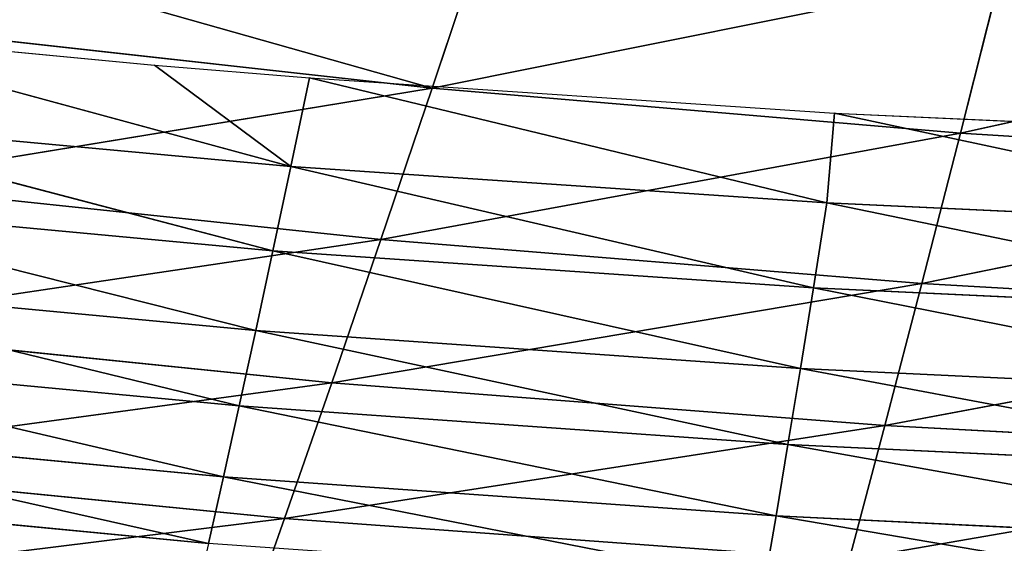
# Model space of a CAD drawing. Extents: x 0 to 500, y 0 to 390.
# Tile 476 of 656: x 195 to 217, y 11 to 23. Entities that reach past the tile are written whole.
import ezdxf

# ---------------------------------------------------------------- set-up
doc = ezdxf.new("R2010")
doc.units = 0
doc.header["$LTSCALE"] = 25.4
doc.layers.get('0').update_dxf_attribs({"linetype": 'CONTINUOUS'})

# ---------------------------------------------------------------- blocks, each defined once
blk = doc.blocks.new('ATLANTA505_-_S_STL')
at = {"color": 0}
for p, q in [((200.645, 105.854, 378.041), (187.067, 112.776, 379.725)), ((200.645, 105.854, 378.041), (187.067, 112.776, 379.725)), ((200.645, 105.854, 378.041), (199.633, 112.844, 380.909)), ((200.645, 105.854, 378.041), (199.633, 112.844, 380.909)), ((213.25, 105.988, 378.964), (200.645, 105.854, 378.041)), ((213.25, 105.988, 378.964), (200.645, 105.854, 378.041)), ((226.642, 99.488, 376.645), (213.25, 105.988, 378.964)), ((226.642, 99.488, 376.645), (213.25, 105.988, 378.964)), ((214.045, 99.292, 375.967), (213.25, 105.988, 378.964)), ((214.045, 99.292, 375.967), (213.25, 105.988, 378.964)), ((200.645, 105.854, 378.041), (188.312, 105.721, 376.833)), ((200.645, 105.854, 378.041), (188.312, 105.721, 376.833)), ((201.698, 99.097, 375.018), (188.312, 105.721, 376.833)), ((201.698, 99.097, 375.018), (188.312, 105.721, 376.833)), ((214.045, 99.292, 375.967), (200.645, 105.854, 378.041)), ((214.045, 99.292, 375.967), (200.645, 105.854, 378.041)), ((201.698, 99.097, 375.018), (200.645, 105.854, 378.041)), ((201.698, 99.097, 375.018), (200.645, 105.854, 378.041)), ((214.045, 99.292, 375.967), (226.642, 99.488, 376.645)), ((214.045, 99.292, 375.967), (226.642, 99.488, 376.645)), ((201.698, 99.097, 375.018), (214.045, 99.292, 375.967)), ((201.698, 99.097, 375.018), (214.045, 99.292, 375.967)), ((227.185, 93.097, 373.509), (214.045, 99.292, 375.967)), ((227.185, 93.097, 373.509), (214.045, 99.292, 375.967)), ((214.871, 92.846, 372.8), (214.045, 99.292, 375.967)), ((214.871, 92.846, 372.8), (214.045, 99.292, 375.967)), ((189.612, 98.904, 373.785), (201.698, 99.097, 375.018)), ((189.612, 98.904, 373.785), (201.698, 99.097, 375.018)), ((202.796, 92.595, 371.823), (189.612, 98.904, 373.785)), ((202.796, 92.595, 371.823), (189.612, 98.904, 373.785)), ((214.871, 92.846, 372.8), (201.698, 99.097, 375.018)), ((214.871, 92.846, 372.8), (201.698, 99.097, 375.018)), ((202.796, 92.595, 371.823), (201.698, 99.097, 375.018)), ((202.796, 92.595, 371.823), (201.698, 99.097, 375.018)), ((214.871, 92.846, 372.8), (227.185, 93.097, 373.509)), ((214.871, 92.846, 372.8), (227.185, 93.097, 373.509)), ((202.796, 92.595, 371.823), (214.871, 92.846, 372.8)), ((202.796, 92.595, 371.823), (214.871, 92.846, 372.8)), ((227.748, 86.971, 370.189), (214.871, 92.846, 372.8)), ((227.748, 86.971, 370.189), (214.871, 92.846, 372.8)), ((215.731, 86.67, 369.448), (214.871, 92.846, 372.8)), ((215.731, 86.67, 369.448), (214.871, 92.846, 372.8)), ((190.97, 92.347, 370.568), (202.796, 92.595, 371.823)), ((190.97, 92.347, 370.568), (202.796, 92.595, 371.823)), ((215.731, 86.67, 369.448), (202.796, 92.595, 371.823)), ((215.731, 86.67, 369.448), (202.796, 92.595, 371.823)), ((203.942, 86.37, 368.443), (202.796, 92.595, 371.823)), ((203.942, 86.37, 368.443), (202.796, 92.595, 371.823)), ((203.942, 86.37, 368.443), (190.97, 92.347, 370.568)), ((203.942, 86.37, 368.443), (190.97, 92.347, 370.568)), ((215.731, 86.67, 369.448), (227.748, 86.971, 370.189)), ((215.731, 86.67, 369.448), (227.748, 86.971, 370.189)), ((203.942, 86.37, 368.443), (215.731, 86.67, 369.448)), ((203.942, 86.37, 368.443), (215.731, 86.67, 369.448)), ((228.333, 81.128, 366.674), (215.731, 86.67, 369.448)), ((228.333, 81.128, 366.674), (215.731, 86.67, 369.448)), ((216.626, 80.784, 365.898), (215.731, 86.67, 369.448)), ((216.626, 80.784, 365.898), (215.731, 86.67, 369.448)), ((203.942, 86.37, 368.443), (192.393, 86.072, 367.165)), ((203.942, 86.37, 368.443), (192.393, 86.072, 367.165)), ((203.942, 86.37, 368.443), (193.128, 83.047, 365.391)), ((203.942, 86.37, 368.443), (193.128, 83.047, 365.391)), ((216.626, 80.784, 365.898), (203.942, 86.37, 368.443)), ((203.942, 86.37, 368.443), (205.138, 80.441, 364.865)), ((203.942, 86.37, 368.443), (205.138, 80.441, 364.865)), ((216.626, 80.784, 365.898), (203.942, 86.37, 368.443)), ((198.945, 43.635, 378.597), (186.795, 43.618, 377.438)), ((198.945, 43.635, 378.597), (186.795, 43.618, 377.438)), ((198.945, 43.635, 378.597), (199.281, 36.293, 377.114)), ((198.945, 43.635, 378.597), (199.281, 36.293, 377.114)), ((211.36, 43.652, 379.477), (211.614, 36.31, 377.984)), ((211.36, 43.652, 379.477), (211.614, 36.31, 377.984)), ((187.211, 36.276, 375.968), (199.281, 36.293, 377.114)), ((187.211, 36.276, 375.968), (199.281, 36.293, 377.114)), ((199.281, 36.293, 377.114), (211.614, 36.31, 377.984)), ((199.281, 36.293, 377.114), (211.614, 36.31, 377.984)), ((199.281, 36.293, 377.114), (199.634, 28.977, 375.531)), ((199.281, 36.293, 377.114), (199.634, 28.977, 375.531)), ((211.614, 36.31, 377.984), (224.196, 36.328, 378.592)), ((211.614, 36.31, 377.984), (224.196, 36.328, 378.592)), ((211.614, 36.31, 377.984), (211.881, 28.993, 376.39)), ((211.614, 36.31, 377.984), (211.881, 28.993, 376.39)), ((224.375, 29.01, 376.989), (211.881, 28.993, 376.39)), ((224.375, 29.01, 376.989), (211.881, 28.993, 376.39)), ((199.634, 28.977, 375.531), (187.648, 28.962, 374.4)), ((199.634, 28.977, 375.531), (187.648, 28.962, 374.4)), ((211.881, 28.993, 376.39), (199.634, 28.977, 375.531)), ((211.881, 28.993, 376.39), (199.634, 28.977, 375.531)), ((199.634, 28.977, 375.531), (200.003, 21.688, 373.85)), ((199.634, 28.977, 375.531), (200.003, 21.688, 373.85)), ((211.881, 28.993, 376.39), (212.159, 21.702, 374.695)), ((211.881, 28.993, 376.39), (212.159, 21.702, 374.695)), ((188.106, 21.675, 372.735), (200.003, 21.688, 373.85)), ((188.106, 21.675, 372.735), (200.003, 21.688, 373.85)), ((200.003, 21.688, 373.85), (188.584, 14.42, 370.974)), ((200.003, 21.688, 373.85), (188.584, 14.42, 370.974)), ((200.003, 21.688, 373.85), (212.159, 21.702, 374.695)), ((200.003, 21.688, 373.85), (212.159, 21.702, 374.695)), ((200.003, 21.688, 373.85), (200.387, 14.43, 372.069)), ((200.003, 21.688, 373.85), (200.387, 14.43, 372.069)), ((212.159, 21.702, 374.695), (224.561, 21.717, 375.285)), ((212.159, 21.702, 374.695), (224.561, 21.717, 375.285)), ((212.159, 21.702, 374.695), (212.449, 14.44, 372.9)), ((212.159, 21.702, 374.695), (212.449, 14.44, 372.9)), ((200.387, 14.43, 372.069), (188.584, 14.42, 370.974)), ((200.387, 14.43, 372.069), (188.584, 14.42, 370.974)), ((200.387, 14.43, 372.069), (189.083, 7.198, 369.115)), ((200.387, 14.43, 372.069), (189.083, 7.198, 369.115)), ((212.449, 14.44, 372.9), (200.387, 14.43, 372.069)), ((212.449, 14.44, 372.9), (200.387, 14.43, 372.069)), ((200.387, 14.43, 372.069), (200.788, 7.203, 370.19)), ((200.387, 14.43, 372.069), (200.788, 7.203, 370.19)), ((212.449, 14.44, 372.9), (200.788, 7.203, 370.19)), ((212.449, 14.44, 372.9), (200.788, 7.203, 370.19)), ((224.756, 14.451, 373.479), (212.449, 14.44, 372.9)), ((224.756, 14.451, 373.479), (212.449, 14.44, 372.9)), ((212.449, 14.44, 372.9), (212.751, 7.209, 371.005)), ((212.449, 14.44, 372.9), (212.751, 7.209, 371.005)), ((200.788, 7.203, 370.19), (189.083, 7.198, 369.115)), ((200.788, 7.203, 370.19), (189.083, 7.198, 369.115)), ((189.602, 0.01, 367.16), (200.788, 7.203, 370.19)), ((189.602, 0.01, 367.16), (200.788, 7.203, 370.19)), ((197.743, 0.01, 367.929), (200.788, 7.203, 370.19)), ((197.743, 0.01, 367.929), (200.788, 7.203, 370.19)), ((212.751, 7.209, 371.005), (200.788, 7.203, 370.19)), ((212.751, 7.209, 371.005), (200.788, 7.203, 370.19)), ((200.788, 7.203, 370.19), (201.205, 0.01, 368.213)), ((200.788, 7.203, 370.19), (201.205, 0.01, 368.213)), ((224.957, 7.215, 371.572), (212.751, 7.209, 371.005)), ((224.957, 7.215, 371.572), (212.751, 7.209, 371.005)), ((212.92, 0.01, 369.002), (212.751, 7.209, 371.005)), ((212.92, 0.01, 369.002), (212.751, 7.209, 371.005)), ((189.602, 0.01, 367.16), (197.743, 0.01, 367.929)), ((197.743, 0.01, 367.929), (201.205, 0.01, 368.213)), ((201.205, 0.01, 368.213), (212.92, 0.01, 369.002)), ((212.92, 0.01, 369.002), (225.167, 0.01, 369.564))]:
    blk.add_line(p, q, dxfattribs=at)
mesh = blk.add_polyface(dxfattribs=at)
corners = [(200.645, 105.854, 378.041), (187.067, 112.776, 379.725), (199.633, 112.844, 380.909)]
mesh.append_faces([[corners[k] for k in face] for face in [(0, 1, 2)]], dxfattribs={"color": 0})
mesh = blk.add_polyface(dxfattribs=at)
corners = [(200.645, 105.854, 378.041), (188.312, 105.721, 376.833), (187.067, 112.776, 379.725)]
mesh.append_faces([[corners[k] for k in face] for face in [(0, 1, 2)]], dxfattribs={"color": 0})
mesh = blk.add_polyface(dxfattribs=at)
corners = [(213.25, 105.988, 378.964), (200.645, 105.854, 378.041), (199.633, 112.844, 380.909)]
mesh.append_faces([[corners[k] for k in face] for face in [(0, 1, 2)]], dxfattribs={"color": 0})
mesh = blk.add_polyface(dxfattribs=at)
corners = [(214.045, 99.292, 375.967), (200.645, 105.854, 378.041), (213.25, 105.988, 378.964)]
mesh.append_faces([[corners[k] for k in face] for face in [(0, 1, 2)]], dxfattribs={"color": 0})
mesh = blk.add_polyface(dxfattribs=at)
corners = [(226.642, 99.488, 376.645), (213.25, 105.988, 378.964), (226.119, 106.123, 379.613)]
mesh.append_faces([[corners[k] for k in face] for face in [(0, 1, 2)]], dxfattribs={"color": 0})
mesh = blk.add_polyface(dxfattribs=at)
corners = [(226.642, 99.488, 376.645), (214.045, 99.292, 375.967), (213.25, 105.988, 378.964)]
mesh.append_faces([[corners[k] for k in face] for face in [(0, 1, 2)]], dxfattribs={"color": 0})
mesh = blk.add_polyface(dxfattribs=at)
corners = [(201.698, 99.097, 375.018), (188.312, 105.721, 376.833), (200.645, 105.854, 378.041)]
mesh.append_faces([[corners[k] for k in face] for face in [(0, 1, 2)]], dxfattribs={"color": 0})
mesh = blk.add_polyface(dxfattribs=at)
corners = [(201.698, 99.097, 375.018), (189.612, 98.904, 373.785), (188.312, 105.721, 376.833)]
mesh.append_faces([[corners[k] for k in face] for face in [(0, 1, 2)]], dxfattribs={"color": 0})
mesh = blk.add_polyface(dxfattribs=at)
corners = [(214.045, 99.292, 375.967), (201.698, 99.097, 375.018), (200.645, 105.854, 378.041)]
mesh.append_faces([[corners[k] for k in face] for face in [(0, 1, 2)]], dxfattribs={"color": 0})
mesh = blk.add_polyface(dxfattribs=at)
corners = [(227.185, 93.097, 373.509), (214.045, 99.292, 375.967), (226.642, 99.488, 376.645)]
mesh.append_faces([[corners[k] for k in face] for face in [(0, 1, 2)]], dxfattribs={"color": 0})
mesh = blk.add_polyface(dxfattribs=at)
corners = [(214.871, 92.846, 372.8), (201.698, 99.097, 375.018), (214.045, 99.292, 375.967)]
mesh.append_faces([[corners[k] for k in face] for face in [(0, 1, 2)]], dxfattribs={"color": 0})
mesh = blk.add_polyface(dxfattribs=at)
corners = [(227.185, 93.097, 373.509), (214.871, 92.846, 372.8), (214.045, 99.292, 375.967)]
mesh.append_faces([[corners[k] for k in face] for face in [(0, 1, 2)]], dxfattribs={"color": 0})
mesh = blk.add_polyface(dxfattribs=at)
corners = [(202.796, 92.595, 371.823), (189.612, 98.904, 373.785), (201.698, 99.097, 375.018)]
mesh.append_faces([[corners[k] for k in face] for face in [(0, 1, 2)]], dxfattribs={"color": 0})
mesh = blk.add_polyface(dxfattribs=at)
corners = [(202.796, 92.595, 371.823), (190.97, 92.347, 370.568), (189.612, 98.904, 373.785)]
mesh.append_faces([[corners[k] for k in face] for face in [(0, 1, 2)]], dxfattribs={"color": 0})
mesh = blk.add_polyface(dxfattribs=at)
corners = [(214.871, 92.846, 372.8), (202.796, 92.595, 371.823), (201.698, 99.097, 375.018)]
mesh.append_faces([[corners[k] for k in face] for face in [(0, 1, 2)]], dxfattribs={"color": 0})
mesh = blk.add_polyface(dxfattribs=at)
corners = [(227.748, 86.971, 370.189), (214.871, 92.846, 372.8), (227.185, 93.097, 373.509)]
mesh.append_faces([[corners[k] for k in face] for face in [(0, 1, 2)]], dxfattribs={"color": 0})
mesh = blk.add_polyface(dxfattribs=at)
corners = [(215.731, 86.67, 369.448), (202.796, 92.595, 371.823), (214.871, 92.846, 372.8)]
mesh.append_faces([[corners[k] for k in face] for face in [(0, 1, 2)]], dxfattribs={"color": 0})
mesh = blk.add_polyface(dxfattribs=at)
corners = [(227.748, 86.971, 370.189), (215.731, 86.67, 369.448), (214.871, 92.846, 372.8)]
mesh.append_faces([[corners[k] for k in face] for face in [(0, 1, 2)]], dxfattribs={"color": 0})
mesh = blk.add_polyface(dxfattribs=at)
corners = [(203.942, 86.37, 368.443), (190.97, 92.347, 370.568), (202.796, 92.595, 371.823)]
mesh.append_faces([[corners[k] for k in face] for face in [(0, 1, 2)]], dxfattribs={"color": 0})
mesh = blk.add_polyface(dxfattribs=at)
corners = [(215.731, 86.67, 369.448), (203.942, 86.37, 368.443), (202.796, 92.595, 371.823)]
mesh.append_faces([[corners[k] for k in face] for face in [(0, 1, 2)]], dxfattribs={"color": 0})
mesh = blk.add_polyface(dxfattribs=at)
corners = [(203.942, 86.37, 368.443), (192.393, 86.072, 367.165), (190.97, 92.347, 370.568)]
mesh.append_faces([[corners[k] for k in face] for face in [(0, 1, 2)]], dxfattribs={"color": 0})
mesh = blk.add_polyface(dxfattribs=at)
corners = [(228.333, 81.128, 366.674), (215.731, 86.67, 369.448), (227.748, 86.971, 370.189)]
mesh.append_faces([[corners[k] for k in face] for face in [(0, 1, 2)]], dxfattribs={"color": 0})
mesh = blk.add_polyface(dxfattribs=at)
corners = [(216.626, 80.784, 365.898), (203.942, 86.37, 368.443), (215.731, 86.67, 369.448)]
mesh.append_faces([[corners[k] for k in face] for face in [(0, 1, 2)]], dxfattribs={"color": 0})
mesh = blk.add_polyface(dxfattribs=at)
corners = [(228.333, 81.128, 366.674), (216.626, 80.784, 365.898), (215.731, 86.67, 369.448)]
mesh.append_faces([[corners[k] for k in face] for face in [(0, 1, 2)]], dxfattribs={"color": 0})
mesh = blk.add_polyface(dxfattribs=at)
corners = [(203.942, 86.37, 368.443), (193.128, 83.047, 365.391), (192.393, 86.072, 367.165)]
mesh.append_faces([[corners[k] for k in face] for face in [(0, 1, 2)]], dxfattribs={"color": 0})
mesh = blk.add_polyface(dxfattribs=at)
corners = [(205.138, 80.441, 364.865), (193.128, 83.047, 365.391), (203.942, 86.37, 368.443)]
mesh.append_faces([[corners[k] for k in face] for face in [(0, 1, 2)]], dxfattribs={"color": 0})
mesh = blk.add_polyface(dxfattribs=at)
corners = [(216.626, 80.784, 365.898), (205.138, 80.441, 364.865), (203.942, 86.37, 368.443)]
mesh.append_faces([[corners[k] for k in face] for face in [(0, 1, 2)]], dxfattribs={"color": 0})
mesh = blk.add_polyface(dxfattribs=at)
corners = [(186.795, 43.618, 377.438), (198.625, 51, 379.98), (186.4, 50.984, 378.809), (198.945, 43.635, 378.597)]
mesh.append_faces([[corners[k] for k in face] for face in [(0, 1, 2), (1, 0, 3)]], dxfattribs={"vtx0": -1, "color": 0})
mesh = blk.add_polyface(dxfattribs=at)
corners = [(187.211, 36.276, 375.968), (198.945, 43.635, 378.597), (186.795, 43.618, 377.438), (199.281, 36.293, 377.114)]
mesh.append_faces([[corners[k] for k in face] for face in [(0, 1, 2), (1, 0, 3)]], dxfattribs={"vtx0": -1, "color": 0})
mesh = blk.add_polyface(dxfattribs=at)
corners = [(199.281, 36.293, 377.114), (211.36, 43.652, 379.477), (198.945, 43.635, 378.597), (211.614, 36.31, 377.984)]
mesh.append_faces([[corners[k] for k in face] for face in [(0, 1, 2), (1, 0, 3)]], dxfattribs={"vtx0": -1, "color": 0})
mesh = blk.add_polyface(dxfattribs=at)
corners = [(211.614, 36.31, 377.984), (224.025, 43.671, 380.092), (211.36, 43.652, 379.477), (224.196, 36.328, 378.592)]
mesh.append_faces([[corners[k] for k in face] for face in [(0, 1, 2), (1, 0, 3)]], dxfattribs={"vtx0": -1, "color": 0})
mesh = blk.add_polyface(dxfattribs=at)
corners = [(187.648, 28.962, 374.4), (199.281, 36.293, 377.114), (187.211, 36.276, 375.968), (199.634, 28.977, 375.531)]
mesh.append_faces([[corners[k] for k in face] for face in [(0, 1, 2), (1, 0, 3)]], dxfattribs={"vtx0": -1, "color": 0})
mesh = blk.add_polyface(dxfattribs=at)
corners = [(199.634, 28.977, 375.531), (211.614, 36.31, 377.984), (199.281, 36.293, 377.114), (211.881, 28.993, 376.39)]
mesh.append_faces([[corners[k] for k in face] for face in [(0, 1, 2), (1, 0, 3)]], dxfattribs={"vtx0": -1, "color": 0})
mesh = blk.add_polyface(dxfattribs=at)
corners = [(211.881, 28.993, 376.39), (224.196, 36.328, 378.592), (211.614, 36.31, 377.984), (224.375, 29.01, 376.989)]
mesh.append_faces([[corners[k] for k in face] for face in [(0, 1, 2), (1, 0, 3)]], dxfattribs={"vtx0": -1, "color": 0})
mesh = blk.add_polyface(dxfattribs=at)
corners = [(212.159, 21.702, 374.695), (224.375, 29.01, 376.989), (211.881, 28.993, 376.39), (224.561, 21.717, 375.285)]
mesh.append_faces([[corners[k] for k in face] for face in [(0, 1, 2), (1, 0, 3)]], dxfattribs={"vtx0": -1, "color": 0})
mesh = blk.add_polyface(dxfattribs=at)
corners = [(188.106, 21.675, 372.735), (199.634, 28.977, 375.531), (187.648, 28.962, 374.4), (200.003, 21.688, 373.85)]
mesh.append_faces([[corners[k] for k in face] for face in [(0, 1, 2), (1, 0, 3)]], dxfattribs={"vtx0": -1, "color": 0})
mesh = blk.add_polyface(dxfattribs=at)
corners = [(200.003, 21.688, 373.85), (211.881, 28.993, 376.39), (199.634, 28.977, 375.531), (212.159, 21.702, 374.695)]
mesh.append_faces([[corners[k] for k in face] for face in [(0, 1, 2), (1, 0, 3)]], dxfattribs={"vtx0": -1, "color": 0})
mesh = blk.add_polyface(dxfattribs=at)
corners = [(200.003, 21.688, 373.85), (188.106, 21.675, 372.735), (188.584, 14.42, 370.974)]
mesh.append_faces([[corners[k] for k in face] for face in [(0, 1, 2)]], dxfattribs={"color": 0})
mesh = blk.add_polyface(dxfattribs=at)
corners = [(200.387, 14.43, 372.069), (200.003, 21.688, 373.85), (188.584, 14.42, 370.974)]
mesh.append_faces([[corners[k] for k in face] for face in [(0, 1, 2)]], dxfattribs={"color": 0})
mesh = blk.add_polyface(dxfattribs=at)
corners = [(200.387, 14.43, 372.069), (212.159, 21.702, 374.695), (200.003, 21.688, 373.85), (212.449, 14.44, 372.9)]
mesh.append_faces([[corners[k] for k in face] for face in [(0, 1, 2), (1, 0, 3)]], dxfattribs={"vtx0": -1, "color": 0})
mesh = blk.add_polyface(dxfattribs=at)
corners = [(212.449, 14.44, 372.9), (224.561, 21.717, 375.285), (212.159, 21.702, 374.695), (224.756, 14.451, 373.479)]
mesh.append_faces([[corners[k] for k in face] for face in [(0, 1, 2), (1, 0, 3)]], dxfattribs={"vtx0": -1, "color": 0})
mesh = blk.add_polyface(dxfattribs=at)
corners = [(200.387, 14.43, 372.069), (188.584, 14.42, 370.974), (189.083, 7.198, 369.115)]
mesh.append_faces([[corners[k] for k in face] for face in [(0, 1, 2)]], dxfattribs={"color": 0})
mesh = blk.add_polyface(dxfattribs=at)
corners = [(200.788, 7.203, 370.19), (200.387, 14.43, 372.069), (189.083, 7.198, 369.115)]
mesh.append_faces([[corners[k] for k in face] for face in [(0, 1, 2)]], dxfattribs={"color": 0})
mesh = blk.add_polyface(dxfattribs=at)
corners = [(212.449, 14.44, 372.9), (200.387, 14.43, 372.069), (200.788, 7.203, 370.19)]
mesh.append_faces([[corners[k] for k in face] for face in [(0, 1, 2)]], dxfattribs={"color": 0})
mesh = blk.add_polyface(dxfattribs=at)
corners = [(212.751, 7.209, 371.005), (212.449, 14.44, 372.9), (200.788, 7.203, 370.19)]
mesh.append_faces([[corners[k] for k in face] for face in [(0, 1, 2)]], dxfattribs={"color": 0})
mesh = blk.add_polyface(dxfattribs=at)
corners = [(212.751, 7.209, 371.005), (224.756, 14.451, 373.479), (212.449, 14.44, 372.9), (224.957, 7.215, 371.572)]
mesh.append_faces([[corners[k] for k in face] for face in [(0, 1, 2), (1, 0, 3)]], dxfattribs={"vtx0": -1, "color": 0})
mesh = blk.add_polyface(dxfattribs=at)
corners = [(200.788, 7.203, 370.19), (189.083, 7.198, 369.115), (189.602, 0.01, 367.16)]
mesh.append_faces([[corners[k] for k in face] for face in [(0, 1, 2)]], dxfattribs={"color": 0})
mesh = blk.add_polyface(dxfattribs=at)
corners = [(200.788, 7.203, 370.19), (189.602, 0.01, 367.16), (197.743, 0.01, 367.929)]
mesh.append_faces([[corners[k] for k in face] for face in [(0, 1, 2)]], dxfattribs={"color": 0})
mesh = blk.add_polyface(dxfattribs=at)
corners = [(201.205, 0.01, 368.213), (200.788, 7.203, 370.19), (197.743, 0.01, 367.929)]
mesh.append_faces([[corners[k] for k in face] for face in [(0, 1, 2)]], dxfattribs={"color": 0})
mesh = blk.add_polyface(dxfattribs=at)
corners = [(201.205, 0.01, 368.213), (212.751, 7.209, 371.005), (200.788, 7.203, 370.19), (212.92, 0.01, 369.002)]
mesh.append_faces([[corners[k] for k in face] for face in [(0, 1, 2), (1, 0, 3)]], dxfattribs={"vtx0": -1, "color": 0})
mesh = blk.add_polyface(dxfattribs=at)
corners = [(212.92, 0.01, 369.002), (224.957, 7.215, 371.572), (212.751, 7.209, 371.005), (225.167, 0.01, 369.564)]
mesh.append_faces([[corners[k] for k in face] for face in [(0, 1, 2), (1, 0, 3)]], dxfattribs={"vtx0": -1, "color": 0})

msp = doc.modelspace()

# ---------------------------------------------------------------- block references
at = {"color": 254, "extrusion": (0, -1, 1.11022e-16)}
msp.add_blockref('ATLANTA505_-_S_STL', (-0.149, -0.01, -389.852), dxfattribs=at)

doc.saveas('drawing.dxf')
